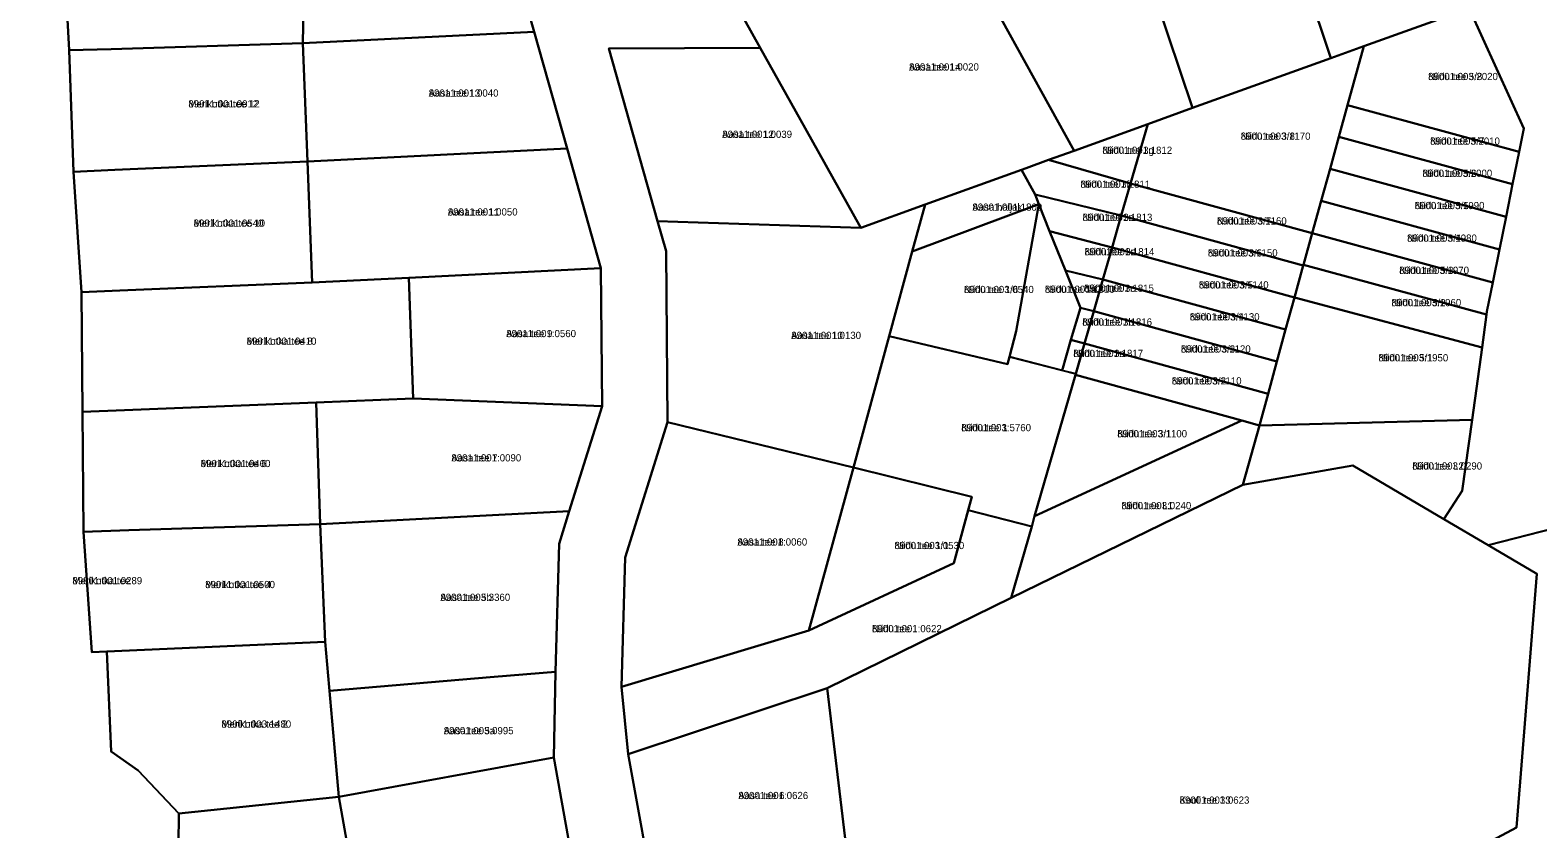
# Model space of a CAD drawing. Extents: x 526849 to 562296, y 6591741 to 6618546.
# Drawn here: x 545339.9 to 545653.3, y 6601222.5 to 6601388.6 of the extents above; entities that cross this region are included whole.
import ezdxf

# ---------------------------------------------------------------- set-up
doc = ezdxf.new("R2010")
doc.units = 0
for name, color, linetype in [('L_AADRESS', 7, 'Continuous'), ('PIIR', 7, 'Continuous'), ('TUNNUS', 7, 'Continuous')]:
    doc.layers.add(name, color=color, linetype=linetype)

msp = doc.modelspace()

# ---------------------------------------------------------------- linework, layer by layer
at = {"layer": 'PIIR'}
for points in [[(545326.54, 6601642.37), (545341.56, 6601643.41), (545342.09, 6601613.49), (545343.17, 6601583.54), (545344.25, 6601553.58), (545345.06, 6601523.6), (545346.53, 6601493.34), (545347.42, 6601463.6), (545349.01, 6601429.77), (545346.62, 6601409.96), (545348.03, 6601384.44), (545348.92, 6601359.17), (545350.6, 6601334.15), (545350.79, 6601309.24), (545351, 6601284.3), (545352.75, 6601259.27), (545355.84, 6601259.41), (545356.75, 6601238.57), (545362.35, 6601234.67), (545370.81, 6601225.68), (545370.74, 6601219.19)], [(545454.53, 6601204.85), (545448.75, 6601237.34), (545449.07, 6601255.18), (545449.83, 6601281.78), (545451.95, 6601288.61), (545458.76, 6601310.45), (545458.54, 6601339.09), (545451.5, 6601363.98), (545444.64, 6601388.27), (545432.03, 6601432.86)], [(545488.29, 6601390.94), (545491.64, 6601384.95), (545460.15, 6601384.8), (545470.28, 6601348.9), (545472.07, 6601342.65), (545472.34, 6601307.12), (545463.57, 6601278.91), (545462.8, 6601252.06), (545464.2, 6601238.02), (545470.1, 6601205.59)], [(545526.31, 6601157.4), (545648.79, 6601222.78), (545653.03, 6601275.51), (545642.91, 6601281.48), (545664.82, 6601287.11)]]:
    msp.add_lwpolyline(points, dxfattribs=at)
for points in [[(545903.99, 6601473.8), (545934.53, 6601356.38), (545664.82, 6601287.11), (545642.91, 6601281.48), (545633.73, 6601286.89), (545637.56, 6601292.79), (545639.58, 6601307.57), (545641.65, 6601322.61), (545642.59, 6601329.46), (545642.68, 6601330.11), (545643.9, 6601336.14), (545645.28, 6601343.02), (545646.65, 6601349.81), (545648.01, 6601356.57), (545649.38, 6601363.33), (545650.34, 6601368.14), (545639, 6601393.15), (545635.21, 6601404.47)], [(545595.1, 6601427.98), (545624.07, 6601437.69), (545635.21, 6601404.47), (545639, 6601393.15), (545617.09, 6601385.29), (545610.24, 6601382.82)], [(545397.07, 6601411.3), (545397.14, 6601415.24), (545432.03, 6601432.86), (545444.64, 6601388.27), (545396.6, 6601385.92)], [(545566.12, 6601418.27), (545595.1, 6601427.98), (545610.24, 6601382.82), (545581.48, 6601372.44)], [(545532.75, 6601407.09), (545535.28, 6601407.93), (545566.12, 6601418.27), (545581.48, 6601372.44), (545572.21, 6601369.09), (545556.87, 6601363.55), (545541.69, 6601390.95)], [(545348.03, 6601384.44), (545346.62, 6601409.96), (545356.02, 6601410.21), (545397.07, 6601411.3), (545396.6, 6601385.92), (545356.76, 6601384.7)], [(545500.98, 6601368.25), (545491.64, 6601384.95), (545488.29, 6601390.94), (545529.47, 6601413.02), (545532.75, 6601407.09), (545541.69, 6601390.95), (545556.87, 6601363.55), (545551.58, 6601361.63), (545546.9, 6601359.95), (545545.91, 6601359.59), (545525.89, 6601352.34), (545512.58, 6601347.49)], [(545639, 6601393.15), (545650.34, 6601368.14), (545649.38, 6601363.33), (545613.71, 6601373.04), (545617.09, 6601385.29)], [(545348.92, 6601359.17), (545348.03, 6601384.44), (545356.76, 6601384.7), (545396.6, 6601385.92), (545397.56, 6601361.34), (545357.5, 6601359.56)], [(545396.6, 6601385.92), (545444.64, 6601388.27), (545451.5, 6601363.98), (545397.56, 6601361.34)], [(545460.15, 6601384.8), (545491.64, 6601384.95), (545500.98, 6601368.25), (545512.58, 6601347.49), (545470.28, 6601348.9)], [(545606.34, 6601346.38), (545568.6, 6601356.72), (545572.21, 6601369.09), (545581.48, 6601372.44), (545610.24, 6601382.82), (545617.09, 6601385.29), (545613.71, 6601373.04), (545611.89, 6601366.41), (545610.06, 6601359.78), (545608.23, 6601353.11)], [(545613.71, 6601373.04), (545649.38, 6601363.33), (545648.01, 6601356.57), (545611.89, 6601366.41)], [(545556.87, 6601363.55), (545572.21, 6601369.09), (545568.6, 6601356.72), (545551.58, 6601361.63)], [(545451.5, 6601363.98), (545458.54, 6601339.09), (545418.58, 6601337.14), (545398.51, 6601336.15), (545397.56, 6601361.34)], [(545646.65, 6601349.81), (545610.06, 6601359.78), (545611.89, 6601366.41), (545648.01, 6601356.57)], [(545350.6, 6601334.15), (545348.92, 6601359.17), (545357.5, 6601359.56), (545397.56, 6601361.34), (545398.51, 6601336.15), (545358.51, 6601334.48)], [(545551.58, 6601361.63), (545568.6, 6601356.72), (545566.68, 6601350.05), (545548.81, 6601354.46), (545545.91, 6601359.59), (545546.9, 6601359.95)], [(545549.51, 6601352.42), (545523.23, 6601342.56), (545525.89, 6601352.34), (545545.91, 6601359.59), (545548.81, 6601354.46)], [(545645.28, 6601343.02), (545608.23, 6601353.11), (545610.06, 6601359.78), (545646.65, 6601349.81)], [(545564.77, 6601343.44), (545551.76, 6601346.83), (545549.51, 6601352.42), (545548.81, 6601354.46), (545566.68, 6601350.05)], [(545566.68, 6601350.05), (545568.6, 6601356.72), (545606.34, 6601346.38), (545604.56, 6601339.82), (545604.5, 6601339.68)], [(545472.07, 6601342.65), (545470.28, 6601348.9), (545512.58, 6601347.49), (545525.89, 6601352.34), (545523.23, 6601342.56), (545518.47, 6601324.98), (545511, 6601297.63), (545472.34, 6601307.12)], [(545549.51, 6601352.42), (545544.8, 6601326.03), (545543.42, 6601320.7), (545543.01, 6601319.12), (545518.47, 6601324.98), (545523.23, 6601342.56)], [(545554.42, 6601317.83), (545543.42, 6601320.7), (545544.8, 6601326.03), (545549.51, 6601352.42), (545551.76, 6601346.83), (545555.07, 6601338.64), (545558.19, 6601330.89), (545556.21, 6601324.18)], [(545643.9, 6601336.14), (545606.34, 6601346.38), (545608.23, 6601353.11), (545645.28, 6601343.02)], [(545564.77, 6601343.44), (545566.68, 6601350.05), (545604.5, 6601339.68), (545602.67, 6601333.05)], [(545562.85, 6601336.77), (545555.07, 6601338.64), (545551.76, 6601346.83), (545564.77, 6601343.44)], [(545642.68, 6601330.11), (545642.59, 6601329.46), (545604.56, 6601339.82), (545606.34, 6601346.38), (545643.9, 6601336.14)], [(545562.85, 6601336.77), (545564.77, 6601343.44), (545602.67, 6601333.05), (545600.83, 6601326.36)], [(545418.58, 6601337.14), (545458.54, 6601339.09), (545458.76, 6601310.45), (545419.53, 6601311.99)], [(545641.65, 6601322.61), (545602.67, 6601333.05), (545604.5, 6601339.68), (545604.56, 6601339.82), (545642.59, 6601329.46)], [(545359.48, 6601309.59), (545350.79, 6601309.24), (545350.6, 6601334.15), (545358.51, 6601334.48), (545398.51, 6601336.15), (545418.58, 6601337.14), (545419.53, 6601311.99), (545399.35, 6601311.18)], [(545560.94, 6601330.16), (545558.19, 6601330.89), (545555.07, 6601338.64), (545562.85, 6601336.77)], [(545560.94, 6601330.16), (545562.85, 6601336.77), (545600.83, 6601326.36), (545599.01, 6601319.73)], [(545639.58, 6601307.57), (545595.38, 6601306.42), (545597.18, 6601312.97), (545599.01, 6601319.73), (545600.83, 6601326.36), (545602.67, 6601333.05), (545641.65, 6601322.61)], [(545559, 6601323.44), (545556.21, 6601324.18), (545558.19, 6601330.89), (545560.94, 6601330.16)], [(545559, 6601323.44), (545560.94, 6601330.16), (545599.01, 6601319.73), (545597.18, 6601312.97)], [(545543.01, 6601319.12), (545543.42, 6601320.7), (545557.2, 6601317.11), (545557.14, 6601316.9), (545548.66, 6601287.52), (545548.1, 6601285.42), (545534.85, 6601288.76), (545535.61, 6601291.58), (545511, 6601297.63), (545518.47, 6601324.98)], [(545557.2, 6601317.11), (545554.42, 6601317.83), (545556.21, 6601324.18), (545559, 6601323.44)], [(545595.38, 6601306.42), (545591.76, 6601307.41), (545557.14, 6601316.9), (545559, 6601323.44), (545597.18, 6601312.97)], [(545548.66, 6601287.52), (545557.14, 6601316.9), (545591.76, 6601307.41)], [(545359.48, 6601309.59), (545399.35, 6601311.18), (545400.19, 6601285.86), (545360.43, 6601284.6), (545351, 6601284.3), (545350.79, 6601309.24)], [(545399.35, 6601311.18), (545419.53, 6601311.99), (545458.76, 6601310.45), (545451.95, 6601288.61), (545400.19, 6601285.86)], [(545591.76, 6601307.41), (545595.38, 6601306.42), (545591.97, 6601294.03), (545543.77, 6601270.56), (545548.1, 6601285.42), (545548.66, 6601287.52)], [(545614.78, 6601298.05), (545591.97, 6601294.03), (545595.38, 6601306.42), (545639.58, 6601307.57), (545637.56, 6601292.79), (545633.73, 6601286.89)], [(545463.57, 6601278.91), (545472.34, 6601307.12), (545511, 6601297.63), (545501.77, 6601263.75), (545462.8, 6601252.06)], [(545509.48, 6601218.75), (545505.56, 6601251.79), (545543.77, 6601270.56), (545591.97, 6601294.03), (545614.78, 6601298.05), (545633.73, 6601286.89), (545642.91, 6601281.48), (545653.03, 6601275.51), (545648.79, 6601222.78), (545526.31, 6601157.4), (545525.78, 6601159.34), (545517.63, 6601189.05)], [(545535.61, 6601291.58), (545531.9, 6601277.76), (545501.77, 6601263.75), (545511, 6601297.63)], [(545401.2, 6601261.42), (545400.19, 6601285.86), (545451.95, 6601288.61), (545449.83, 6601281.78), (545449.07, 6601255.18), (545436.31, 6601254.1), (545402.1, 6601251.22)], [(545464.2, 6601238.02), (545462.8, 6601252.06), (545501.77, 6601263.75), (545531.9, 6601277.76), (545534.85, 6601288.76), (545548.1, 6601285.42), (545543.77, 6601270.56), (545505.56, 6601251.79)], [(545352.75, 6601259.27), (545351, 6601284.3), (545360.43, 6601284.6), (545400.19, 6601285.86), (545401.2, 6601261.42), (545355.84, 6601259.41)], [(545401.2, 6601261.42), (545404.04, 6601229.17), (545370.81, 6601225.68), (545362.35, 6601234.67), (545356.75, 6601238.57), (545355.84, 6601259.41)], [(545402.1, 6601251.22), (545436.31, 6601254.1), (545449.07, 6601255.18), (545448.75, 6601237.34), (545404.04, 6601229.17)], [(545470.1, 6601205.59), (545464.2, 6601238.02), (545505.56, 6601251.79), (545509.48, 6601218.75)], [(545409.73, 6601197.06), (545404.04, 6601229.17), (545448.75, 6601237.34), (545454.53, 6601204.85)], [(545404.04, 6601229.17), (545409.73, 6601197.06), (545414.72, 6601169.01), (545367.66, 6601174.12), (545364.21, 6601174.87), (545357.95, 6601177.44), (545358.02, 6601209.47), (545367.84, 6601214.41), (545370.74, 6601219.19), (545370.81, 6601225.68)]]:
    msp.add_lwpolyline(points, close=True, dxfattribs=at)

# ---------------------------------------------------------------- texts
at = {"layer": 'L_AADRESS'}
for s, p in [('Aasa tee 14', (545522.58, 6601380.23)), ('Niidu tee 5/8', (545630.45, 6601378.24)), ('Aasa tee 13', (545422.74, 6601374.8)), ('Merikotka tee 12', (545372.79, 6601372.55)), ('Aasa tee 12', (545483.75, 6601366.22)), ('Niidu tee 3/8', (545591.5, 6601365.83)), ('Niidu tee 3g', (545562.75, 6601362.9)), ('Niidu tee 5/7', (545630.87, 6601364.8)), ('Niidu tee 5/6', (545629.27, 6601358.11)), ('Niidu tee 3f', (545558.19, 6601355.84)), ('Aasa tee 11', (545426.71, 6601350.07)), ('Aasa haljak', (545535.74, 6601351.07)), ('Niidu tee 5/5', (545627.66, 6601351.4)), ('Merikotka tee 10', (545373.88, 6601347.74)), ('Niidu tee 3e', (545558.63, 6601348.95)), ('Niidu tee 3/7', (545586.56, 6601348.2)), ('Niidu tee 5/4', (545626.08, 6601344.62)), ('Niidu tee 3d', (545559.05, 6601341.8)), ('Niidu tee 3/6', (545584.67, 6601341.55)), ('Niidu tee 5/3', (545624.45, 6601337.92)), ('Niidu tee 1a', (545550.8, 6601333.99)), ('Niidu tee 3c', (545558.96, 6601334.2)), ('Niidu tee 3/5', (545582.8, 6601334.9)), ('Niidu tee 1/6', (545533.99, 6601333.94)), ('Niidu tee 5/2', (545622.83, 6601331.21)), ('Niidu tee 3/4', (545580.92, 6601328.25)), ('Aasa tee 9', (545438.85, 6601324.77)), ('Niidu tee 3b', (545558.57, 6601327.17)), ('Merikotka tee 8', (545384.9, 6601323.19)), ('Aasa tee 10', (545498.09, 6601324.39)), ('Niidu tee 3/3', (545579.07, 6601321.57)), ('Niidu tee 3a', (545556.71, 6601320.64)), ('Niidu tee 5/1', (545620.13, 6601319.74)), ('Niidu tee 3/2', (545577.18, 6601314.93)), ('Niidu tee 1', (545533.42, 6601305.2)), ('Niidu tee 3/1', (545565.85, 6601303.94)), ('Merikotka tee 6', (545375.34, 6601297.74)), ('Aasa tee 7', (545427.46, 6601298.92)), ('Niidu tee L2', (545627.17, 6601297.23)), ('Niidu tee L1', (545566.72, 6601288.99)), ('Aasa tee 8', (545486.9, 6601281.42)), ('Niidu tee 1/1', (545519.54, 6601280.69)), ('Merikotka tee', (545348.68, 6601273.38)), ('Merikotka tee 4', (545376.28, 6601272.57)), ('Aasa tee 5b', (545425.17, 6601269.91)), ('Niidu tee', (545514.87, 6601263.39)), ('Merikotka tee 2', (545379.65, 6601243.55)), ('Aasa tee 5a', (545425.87, 6601242.18)), ('Aasa tee 6', (545487.1, 6601228.69)), ('Kooli tee 33', (545578.8, 6601227.73))]:
    msp.add_text(s, height=1.5, dxfattribs=at).set_placement(p)
at = {"layer": 'TUNNUS'}
for s, p in [('89011:001:0020', (545522.58, 6601380.23)), ('89001:003:2020', (545630.45, 6601378.24)), ('89011:001:0040', (545422.74, 6601374.8)), ('89011:001:0012', (545372.79, 6601372.55)), ('89011:001:0039', (545483.75, 6601366.22)), ('89001:003:1170', (545591.5, 6601365.83)), ('89001:001:1812', (545562.75, 6601362.9)), ('89001:003:2010', (545630.87, 6601364.8)), ('89001:003:2000', (545629.27, 6601358.11)), ('89001:001:1811', (545558.19, 6601355.84)), ('89011:001:0050', (545426.71, 6601350.07)), ('89001:001:1809', (545535.74, 6601351.07)), ('89001:003:1990', (545627.66, 6601351.4)), ('89011:001:0540', (545373.88, 6601347.74)), ('89001:001:1813', (545558.63, 6601348.95)), ('89001:003:1160', (545586.56, 6601348.2)), ('89001:003:1980', (545626.08, 6601344.62)), ('89001:001:1814', (545559.05, 6601341.8)), ('89001:003:1150', (545584.67, 6601341.55)), ('89001:003:1970', (545624.45, 6601337.92)), ('89001:001:1815', (545558.96, 6601334.2)), ('89001:003:1140', (545582.8, 6601334.9)), ('89001:003:0540', (545533.99, 6601333.94)), ('89001:001:1810', (545550.8, 6601333.99)), ('89001:003:1960', (545622.83, 6601331.21)), ('89001:003:1130', (545580.92, 6601328.25)), ('89011:001:0560', (545438.85, 6601324.77)), ('89001:001:1816', (545558.57, 6601327.17)), ('89011:001:0410', (545384.9, 6601323.19)), ('89011:001:0130', (545498.09, 6601324.39)), ('89001:003:1120', (545579.07, 6601321.57)), ('89001:001:1817', (545556.71, 6601320.64)), ('89001:003:1950', (545620.13, 6601319.74)), ('89001:003:1110', (545577.18, 6601314.93)), ('89001:003:5760', (545533.42, 6601305.2)), ('89001:003:1100', (545565.85, 6601303.94)), ('89011:001:0400', (545375.34, 6601297.74)), ('89011:001:0090', (545427.46, 6601298.92)), ('89001:003:0290', (545627.17, 6601297.23)), ('89001:003:0240', (545566.72, 6601288.99)), ('89011:001:0060', (545486.9, 6601281.42)), ('89001:003:0530', (545519.54, 6601280.69)), ('89001:001:0289', (545348.68, 6601273.38)), ('89011:001:0500', (545376.28, 6601272.57)), ('89001:003:3360', (545425.17, 6601269.91)), ('89001:001:0622', (545514.87, 6601263.39)), ('89001:003:1480', (545379.65, 6601243.55)), ('89001:003:0995', (545425.87, 6601242.18)), ('89001:001:0626', (545487.1, 6601228.69)), ('89001:001:0623', (545578.8, 6601227.73))]:
    msp.add_text(s, height=1.5, dxfattribs=at).set_placement(p)

doc.saveas('drawing.dxf')
